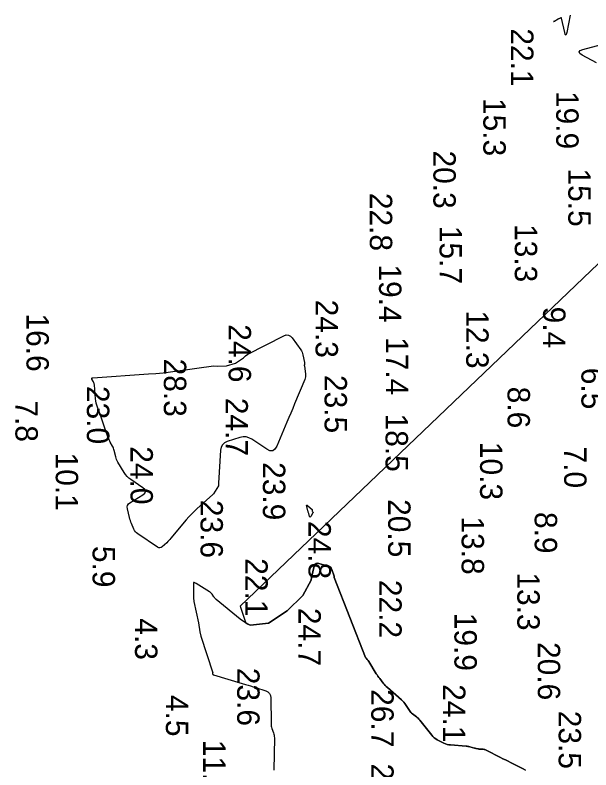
# Model space of a CAD drawing. Extents: x 1178573 to 1187098, y 693282 to 751751.
# Drawn here: x 1183290 to 1183611.6, y 751309.1 to 751730.9 of the extents above; entities that cross this region are included whole.
import ezdxf

# ---------------------------------------------------------------- set-up
doc = ezdxf.new("R2010")
doc.units = 0
for name, color, linetype in [('G-ANNO-PATT', 7, 'Continuous'), ('V-HYDS-MAJR', 7, 'Continuous'), ('V-HYDS-SOUN', 7, 'Continuous')]:
    doc.layers.add(name, color=color, linetype=linetype)

msp = doc.modelspace()

# ---------------------------------------------------------------- linework, layer by layer
at = {"layer": 'G-ANNO-PATT'}
for points in [[(1183675.9, 751619.96), (1183645.71, 751620.65), (1183415.71, 751400.64), (1183418.99, 751391.13)], [(1183418.99, 751391.13), (1183419.98, 751390.6), (1183421.54, 751389.9), (1183431.48, 751391.18), (1183441.98, 751397.96), (1183450.69, 751406.58), (1183455.36, 751415.21), (1183455.61, 751416.63), (1183457.04, 751422.94), (1183457.4, 751423.89), (1183457.98, 751424.47), (1183458.76, 751424.68), (1183459.76, 751424.53), (1183464.89, 751423.01), (1183465.58, 751422.72), (1183466.14, 751422.31), (1183466.57, 751421.76), (1183466.89, 751421.09), (1183468.16, 751417.33), (1183468.24, 751416.99), (1183468.26, 751416.66), (1183485.66, 751372), (1183486.19, 751371.46), (1183486.69, 751370.88), (1183487.15, 751370.28), (1183487.57, 751369.64), (1183491.78, 751362.85), (1183492.22, 751362.16), (1183492.68, 751361.48), (1183493.16, 751360.81), (1183493.66, 751360.16), (1183495.7, 751357.57), (1183496.22, 751356.94), (1183496.77, 751356.33), (1183497.35, 751355.75), (1183497.95, 751355.19), (1183505.89, 751348.18), (1183506.52, 751347.58), (1183507.1, 751346.95), (1183507.64, 751346.28), (1183508.14, 751345.57), (1183510.24, 751342.3), (1183510.62, 751341.76), (1183511.05, 751341.26), (1183511.51, 751340.8), (1183512.02, 751340.38), (1183514.14, 751338.79), (1183514.65, 751338.37), (1183515.14, 751337.93), (1183515.59, 751337.46), (1183516.02, 751336.95), (1183522.75, 751328.48), (1183523.42, 751327.73), (1183524.15, 751327.06), (1183524.95, 751326.47), (1183525.81, 751325.97), (1183529.41, 751324.1), (1183530.33, 751323.68), (1183531.27, 751323.36), (1183532.24, 751323.14), (1183533.24, 751323.02), (1183541.92, 751322.37), (1183542.45, 751322.32), (1183542.97, 751322.24), (1183543.48, 751322.14), (1183543.99, 751322.01), (1183546.54, 751321.29), (1183546.78, 751321.22), (1183547.03, 751321.15), (1183547.28, 751321.1), (1183547.53, 751321.04), (1183548.53, 751320.83), (1183548.78, 751320.78), (1183549.03, 751320.74), (1183549.28, 751320.72), (1183549.54, 751320.7), (1183551.52, 751320.59), (1183551.93, 751320.54), (1183552.33, 751320.46), (1183552.72, 751320.33), (1183553.09, 751320.16), (1183561.13, 751316.05), (1183562.53, 751315.34), (1183563.93, 751314.63), (1183565.34, 751313.93), (1183566.75, 751313.24), (1183572.39, 751310.48), (1183573.77, 751309.75), (1183575.1, 751308.94)]]:
    msp.add_lwpolyline(points, dxfattribs=at)
at = {"layer": 'V-HYDS-MAJR'}
for points in [[(1183599.98, 751730.94), (1183598.15, 751721.16), (1183597.89, 751720.12), (1183597.61, 751719.77), (1183597.33, 751720.11), (1183597.03, 751721.14), (1183595.21, 751729.28), (1183595.2, 751729.31), (1183595.18, 751729.34), (1183595.16, 751729.37), (1183595.13, 751729.39), (1183595.02, 751729.47), (1183594.99, 751729.49), (1183594.96, 751729.5), (1183594.93, 751729.49), (1183594.89, 751729.48), (1183591.23, 751727.51), (1183590.94, 751727.35), (1183590.83, 751727.31), (1183590.92, 751727.37), (1183591.21, 751727.55), (1183593.49, 751728.98)], [(1183614.8, 751704.22), (1183606.83, 751708.62), (1183605.49, 751709.56), (1183605.11, 751710.39), (1183605.68, 751711.11), (1183607.2, 751711.7), (1183625.1, 751716.56)], [(1183575.1, 751308.94), (1183573.77, 751309.75), (1183572.39, 751310.48), (1183566.75, 751313.24), (1183565.34, 751313.93), (1183563.93, 751314.63), (1183562.53, 751315.34), (1183561.13, 751316.05), (1183553.09, 751320.16), (1183552.72, 751320.33), (1183552.33, 751320.46), (1183551.93, 751320.54), (1183551.52, 751320.59), (1183549.54, 751320.7), (1183549.28, 751320.72), (1183549.03, 751320.74), (1183548.78, 751320.78), (1183548.53, 751320.83), (1183547.53, 751321.04), (1183547.28, 751321.1), (1183547.03, 751321.15), (1183546.78, 751321.22), (1183546.54, 751321.29), (1183543.99, 751322.01), (1183543.48, 751322.14), (1183542.97, 751322.24), (1183542.45, 751322.32), (1183541.92, 751322.37), (1183533.24, 751323.02), (1183532.24, 751323.14), (1183531.27, 751323.36), (1183530.33, 751323.68), (1183529.41, 751324.1), (1183525.81, 751325.97), (1183524.95, 751326.47), (1183524.15, 751327.06), (1183523.42, 751327.73), (1183522.75, 751328.48), (1183516.02, 751336.95), (1183515.59, 751337.46), (1183515.14, 751337.93), (1183514.65, 751338.37), (1183514.14, 751338.79), (1183512.02, 751340.38), (1183511.51, 751340.8), (1183511.05, 751341.26), (1183510.62, 751341.76), (1183510.24, 751342.3), (1183508.14, 751345.57), (1183507.64, 751346.28), (1183507.1, 751346.95), (1183506.52, 751347.58), (1183505.89, 751348.18), (1183497.95, 751355.19), (1183497.35, 751355.75), (1183496.77, 751356.33), (1183496.22, 751356.94), (1183495.7, 751357.57), (1183493.66, 751360.16), (1183493.16, 751360.81), (1183492.68, 751361.48), (1183492.22, 751362.16), (1183491.78, 751362.85), (1183487.57, 751369.64), (1183487.15, 751370.28), (1183486.69, 751370.88), (1183486.19, 751371.46), (1183485.66, 751372), (1183468.26, 751416.66), (1183468.24, 751416.99), (1183468.16, 751417.33), (1183466.89, 751421.09), (1183466.57, 751421.76), (1183466.14, 751422.31), (1183465.58, 751422.72), (1183464.89, 751423.01), (1183459.76, 751424.53), (1183458.76, 751424.68), (1183457.98, 751424.47), (1183457.4, 751423.89), (1183457.04, 751422.94), (1183455.61, 751416.63), (1183455.36, 751415.21), (1183450.69, 751406.58), (1183441.98, 751397.96), (1183431.48, 751391.18), (1183421.54, 751389.9), (1183419.98, 751390.6), (1183418.48, 751391.41), (1183417.05, 751392.33), (1183415.69, 751393.37), (1183402.33, 751404.37), (1183401.97, 751404.69), (1183401.64, 751405.03), (1183401.34, 751405.39), (1183401.06, 751405.78), (1183400.01, 751407.37), (1183399.73, 751407.74), (1183399.41, 751408.09), (1183399.06, 751408.39), (1183398.67, 751408.66), (1183391.21, 751413.21), (1183390.14, 751413.8), (1183389.68, 751413.87), (1183389.75, 751405.18), (1183389.87, 751403.27), (1183392.54, 751391.34), (1183393.25, 751386.27), (1183393.76, 751383.82), (1183400.47, 751363.41), (1183400.41, 751363.3), (1183400.37, 751363.19), (1183400.36, 751363.07), (1183400.37, 751362.95), (1183400.47, 751362.45), (1183400.51, 751362.33), (1183400.57, 751362.24), (1183400.65, 751362.17), (1183400.76, 751362.13), (1183418.69, 751356.88), (1183420.12, 751356.45), (1183421.55, 751356.01), (1183422.97, 751355.57), (1183424.38, 751355.1), (1183430.04, 751353.24), (1183431.28, 751352.64), (1183432.17, 751351.79), (1183432.71, 751350.68), (1183432.9, 751349.32), (1183433.02, 751334.97), (1183433.05, 751334.29), (1183433.14, 751333.62), (1183433.29, 751332.96), (1183433.49, 751332.31), (1183434.4, 751329.73), (1183434.6, 751329.08), (1183434.73, 751328.42), (1183434.81, 751327.75), (1183434.83, 751327.07), (1183434.49, 751308.85)]]:
    msp.add_lwpolyline(points, dxfattribs=at)
for points in [[(1183444.01, 751508.55), (1183442.96, 751506.03), (1183441.89, 751503.52), (1183436.19, 751490.03), (1183435.17, 751488.35), (1183433.9, 751487.5), (1183432.37, 751487.5), (1183430.59, 751488.35), (1183422.21, 751493.9), (1183420.64, 751494.72), (1183419.02, 751495.15), (1183417.34, 751495.18), (1183415.6, 751494.82), (1183408.55, 751492.57), (1183407, 751491.85), (1183405.85, 751490.8), (1183405.12, 751489.44), (1183404.81, 751487.75), (1183403.71, 751469.29), (1183403.69, 751468.93), (1183403.68, 751468.57), (1183403.68, 751468.22), (1183403.69, 751467.86), (1183400.92, 751463.29), (1183400.52, 751463.02), (1183391.6, 751455.06), (1183390.01, 751453.59), (1183388.49, 751452.06), (1183387.02, 751450.48), (1183385.61, 751448.83), (1183377.11, 751438.53), (1183376.55, 751437.88), (1183375.98, 751437.26), (1183375.38, 751436.65), (1183374.76, 751436.07), (1183372.24, 751433.77), (1183371.6, 751433.33), (1183370.94, 751433.15), (1183370.26, 751433.24), (1183369.57, 751433.59), (1183358.5, 751441.11), (1183357.84, 751441.64), (1183357.27, 751442.23), (1183356.79, 751442.91), (1183356.41, 751443.66), (1183355.07, 751446.83), (1183354.75, 751447.63), (1183354.46, 751448.43), (1183354.2, 751449.25), (1183353.98, 751450.08), (1183352.76, 751455), (1183352.64, 751456.03), (1183352.83, 751456.94), (1183353.33, 751457.73), (1183354.13, 751458.38), (1183361.34, 751462.83), (1183362.49, 751463.78), (1183362.88, 751464.74), (1183362.53, 751465.72), (1183361.42, 751466.72), (1183354.64, 751471.32), (1183353.53, 751472.16), (1183352.54, 751473.1), (1183351.66, 751474.15), (1183350.89, 751475.31), (1183347.45, 751481.17), (1183347.06, 751481.88), (1183346.73, 751482.62), (1183346.46, 751483.37), (1183346.24, 751484.15), (1183345.39, 751487.6), (1183345.21, 751488.23), (1183344.99, 751488.85), (1183344.74, 751489.44), (1183344.44, 751490.03), (1183343.18, 751492.32), (1183342.87, 751492.9), (1183342.6, 751493.49), (1183342.34, 751494.1), (1183342.11, 751494.71), (1183339.25, 751502.91), (1183338.86, 751504.03), (1183338.47, 751505.15), (1183338.07, 751506.27), (1183337.67, 751507.39), (1183336.06, 751511.85), (1183335.69, 751512.97), (1183335.4, 751514.11), (1183335.18, 751515.27), (1183335.03, 751516.44), (1183334.3, 751524.28), (1183334.24, 751524.71), (1183334.13, 751525.11), (1183333.98, 751525.51), (1183333.8, 751525.89), (1183332.95, 751527.39), (1183332.82, 751527.73), (1183332.85, 751527.97), (1183333.04, 751528.13), (1183333.39, 751528.21), (1183364.47, 751530.39), (1183368.59, 751530.71), (1183372.71, 751531.1), (1183376.81, 751531.56), (1183380.91, 751532.09), (1183400.86, 751534.83), (1183402.89, 751534.82), (1183408.08, 751534.88), (1183413.18, 751536.34), (1183417.61, 751539.36), (1183418.65, 751540.48), (1183420.02, 751541.37), (1183440.1, 751551.69), (1183441.48, 751552.17), (1183442.73, 751552.14), (1183443.86, 751551.59), (1183444.86, 751550.52), (1183449.58, 751543.86), (1183450, 751543.21), (1183450.35, 751542.52), (1183450.62, 751541.79), (1183450.82, 751541.04), (1183451.71, 751536.73), (1183451.74, 751536.57), (1183451.74, 751536.42), (1183451.74, 751536.26), (1183451.72, 751536.1), (1183451.6, 751535.48), (1183451.57, 751535.32), (1183451.56, 751535.16), (1183451.56, 751535.01), (1183451.58, 751534.85), (1183452.2, 751530.32), (1183452.26, 751529.52), (1183452.21, 751528.73), (1183452.06, 751527.96), (1183451.8, 751527.2), (1183446.12, 751513.59), (1183445.07, 751511.07)], [(1183453.78, 751453.1), (1183453.67, 751453.49), (1183453.56, 751453.88), (1183452.91, 751456.38), (1183452.83, 751456.81), (1183452.9, 751457.01), (1183453.11, 751456.98), (1183453.46, 751456.71), (1183455.87, 751454.55), (1183455.93, 751454.48), (1183455.97, 751454.41), (1183456, 751454.33), (1183456, 751454.24), (1183455.98, 751453.87), (1183455.99, 751453.78), (1183456, 751453.7), (1183456.04, 751453.61), (1183456.08, 751453.54), (1183456.37, 751453.13), (1183456.42, 751453.03), (1183456.44, 751452.94), (1183456.43, 751452.84), (1183456.39, 751452.74), (1183455.2, 751450.7), (1183455, 751450.44), (1183454.82, 751450.36), (1183454.67, 751450.47), (1183454.53, 751450.77), (1183454.02, 751452.32), (1183453.9, 751452.71)]]:
    msp.add_lwpolyline(points, close=True, dxfattribs=at)

# ---------------------------------------------------------------- texts
at = {"layer": 'V-HYDS-SOUN'}
for s, p in [('22.1 ', (1183567.03, 751723.53)), ('19.9 ', (1183592.26, 751688.53)), ('15.3 ', (1183551.56, 751684.63)), ('20.3 ', (1183523.65, 751655.27)), ('15.5 ', (1183599.02, 751645.21)), ('22.8 ', (1183488.16, 751631.61)), ('15.7 ', (1183527.09, 751613.17)), ('13.3 ', (1183569.12, 751614.19)), ('19.4 ', (1183493.3, 751591.6)), ('24.3 ', (1183457.86, 751571.9)), ('9.4', (1183584.94, 751568.01)), ('12.3 ', (1183541.98, 751565.93)), ('16.6 ', (1183296.38, 751564.19)), ('24.6 ', (1183409.31, 751558.15)), ('17.4 ', (1183497.1, 751551.01)), ('28.3 ', (1183373.12, 751538.96)), ('6.5', (1183606.33, 751533.83)), ('23.5 ', (1183462.89, 751529.82)), ('23.0 ', (1183330.14, 751523.68)), ('8.6', (1183565.09, 751523.28)), ('7.8', (1183290.22, 751515.62)), ('24.7 ', (1183407.57, 751517.05)), ('18.5 ', (1183496.95, 751508.23)), ('24.0 ', (1183354.49, 751489.96)), ('10.3 ', (1183549.73, 751492.44)), ('7.0', (1183596.69, 751489.82)), ('10.1 ', (1183312.73, 751486.43)), ('23.9 ', (1183428.45, 751481.12)), ('23.6 ', (1183393.59, 751460.02)), ('20.5 ', (1183498.39, 751460.43)), ('13.8 ', (1183539.44, 751450.74)), ('8.9', (1183580.25, 751453.25)), ('24.8 ', (1183453.9, 751448.25)), ('5.9', (1183333.33, 751434.29)), ('22.1 ', (1183418.61, 751427.41)), ('13.3 ', (1183570.53, 751419.51)), ('22.2 ', (1183493.42, 751415.3)), ('24.7 ', (1183448.28, 751399.66)), ('19.9 ', (1183535.4, 751396.93)), ('4.3', (1183357.02, 751393.79)), ('20.6 ', (1183581.98, 751380.56)), ('23.6 ', (1183414.07, 751366.16)), ('26.7 ', (1183488.97, 751354.22)), ('24.1 ', (1183529.04, 751357)), ('4.5', (1183374.25, 751350.99)), ('23.5 ', (1183593.64, 751342.16)), ('11.8 ', (1183395.05, 751325.9)), ('29.8 ', (1183488.94, 751312.65))]:
    msp.add_text(s, height=12.5, rotation=270, dxfattribs=at).set_placement(p)

doc.saveas('drawing.dxf')
